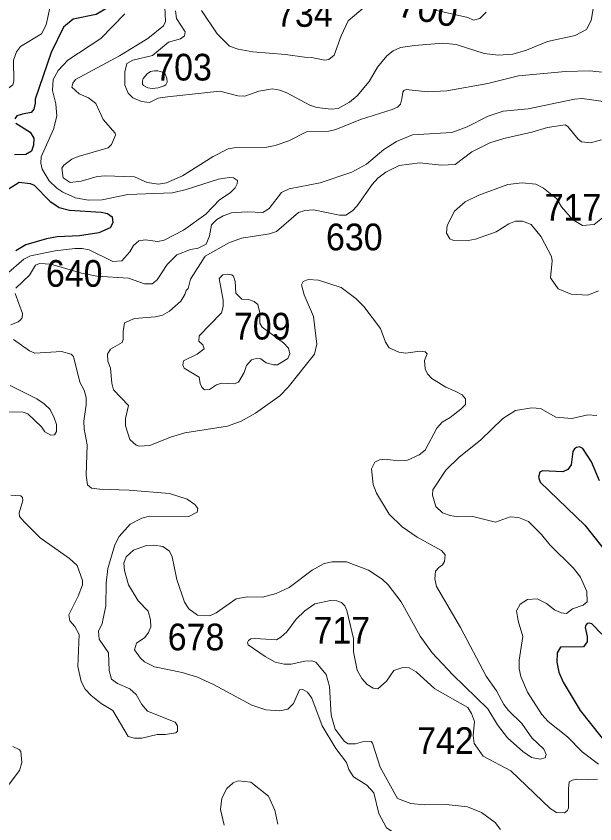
# Model space of a CAD drawing. Extents: x 499.9 to 555.3, y 9281.5 to 9336.8.
# Drawn here: x 539.258 to 542.724, y 9294.123 to 9298.961 of the extents above; entities that cross this region are included whole.
import ezdxf
from ezdxf.enums import TextEntityAlignment as Align

# ---------------------------------------------------------------- set-up
doc = ezdxf.new("R2010")
doc.units = 0
doc.header["$LTSCALE"] = 0.064
doc.layers.add('1', color=7, linetype='Continuous', lineweight=25)
doc.layers.add('2', color=7, linetype='Continuous', lineweight=13)
doc.layers.add('21', color=7, linetype='Continuous')
doc.layers.add('61', color=7, linetype='Continuous')

msp = doc.modelspace()

# ---------------------------------------------------------------- linework, layer by layer
at = {"layer": '1'}
for points in [[(540.1236, 9299.3757), (539.9621, 9299.2217), (539.8153, 9299.0169), (539.7366, 9298.9706), (539.5983, 9298.9436), (539.5418, 9298.8941)], [(539.5418, 9298.8941), (539.4669, 9298.743), (539.3715, 9298.463), (539.3707, 9298.44), (539.364, 9298.4031), (539.347, 9298.3848), (539.2948, 9298.3744), (539.2614, 9298.364), (539.2493, 9298.3452)], [(539.2566, 9298.3201), (539.3413, 9298.2665), (539.3628, 9298.2296), (539.3614, 9298.1888), (539.3496, 9298.1522), (539.3159, 9298.1329), (539.2481, 9298.1304)], [(539.1929, 9297.9144), (539.276, 9297.9675), (539.341, 9297.9593), (539.3654, 9297.9481), (539.459, 9297.8518), (539.5147, 9297.8153), (539.5775, 9297.7995), (539.7673, 9297.7867), (539.805, 9297.7785), (539.8325, 9297.7582), (539.8364, 9297.7226), (539.8205, 9297.6929), (539.7523, 9297.664), (539.6366, 9297.6453), (539.5031, 9297.6382), (539.4394, 9297.6268), (539.315, 9297.5909), (539.2554, 9297.5556)], [(542.7531, 9296.1782), (542.704, 9296.292), (542.6517, 9296.3708), (542.6317, 9296.3811), (542.6145, 9296.3773), (542.6023, 9296.3684), (542.5929, 9296.3524), (542.5828, 9296.2731), (542.5631, 9296.2444), (542.5335, 9296.231), (542.4114, 9296.2376), (542.3952, 9296.2291), (542.3865, 9296.2004), (542.3968, 9296.1696), (542.6643, 9295.9116), (542.8564, 9295.6704)], [(542.7671, 9295.2597), (542.707, 9295.3208), (542.6914, 9295.3246), (542.6789, 9295.3222), (542.6707, 9295.3127), (542.6662, 9295.2998), (542.6786, 9295.2441), (542.6785, 9295.2121), (542.6569, 9295.1823), (542.5181, 9295.1807), (542.4989, 9295.1468), (542.4974, 9295.0912), (542.5087, 9295.0308), (542.5351, 9294.9718), (542.6361, 9294.8009), (542.8839, 9294.4903)]]:
    msp.add_lwpolyline(points, dxfattribs=at)
at = {"layer": '2'}
for points in [[(542.829, 9298.6188), (542.6914, 9298.6332), (542.5481, 9298.63), (542.2673, 9298.6043), (542.0831, 9298.5577), (541.838, 9298.5128), (541.7217, 9298.5085), (541.5933, 9298.5217), (541.5804, 9298.516), (541.5748, 9298.5065), (541.569, 9298.4651), (541.561, 9298.4344), (541.5418, 9298.4157), (541.511, 9298.4012), (541.3202, 9298.3422), (541.1729, 9298.2822), (541.1298, 9298.2719), (540.9972, 9298.2683), (540.8909, 9298.2146), (540.8093, 9298.1859), (540.7589, 9298.1763), (540.5749, 9298.1751), (540.5269, 9298.1652), (540.4371, 9298.1203), (540.2538, 9298.0049), (540.1576, 9297.9632), (540.1098, 9297.9554), (540.0415, 9297.9638), (539.9666, 9297.998), (539.7902, 9298.0044), (539.742, 9298.0009), (539.6475, 9297.9726), (539.5816, 9297.965), (539.5397, 9297.9919), (539.5322, 9298.0506), (539.5434, 9298.0682), (539.5904, 9298.1043), (539.6292, 9298.1207), (539.8089, 9298.1718), (539.8284, 9298.1916), (539.8521, 9298.2475), (539.8517, 9298.2592), (539.7787, 9298.3427), (539.7356, 9298.4373), (539.6919, 9298.4718), (539.6357, 9298.4949), (539.5915, 9298.5353), (539.598, 9298.5604), (539.6141, 9298.5811), (539.8768, 9298.7236), (540.0469, 9298.8263), (540.1405, 9298.9028), (540.1513, 9298.9295), (540.1449, 9299.1058)], [(539.4653, 9299.0373), (539.4381, 9298.9086), (539.4098, 9298.855), (539.283, 9298.7784), (539.2604, 9298.7468)], [(540.3675, 9298.9953), (540.462, 9298.8544), (540.5359, 9298.7817), (540.5881, 9298.7636), (540.6764, 9298.7479), (540.8717, 9298.7322), (540.9849, 9298.7146), (541.0246, 9298.7126), (541.0368, 9298.712), (541.1063, 9298.6982), (541.1303, 9298.7007), (541.1627, 9298.7274), (541.2041, 9298.8436), (541.2463, 9298.9321), (541.3863, 9299.0517)], [(539.9077, 9298.9739), (539.765, 9298.8263), (539.5672, 9298.6967), (539.5089, 9298.6349), (539.4797, 9298.5813), (539.4749, 9298.5156), (539.4958, 9298.4357), (539.5017, 9298.3611), (539.4809, 9298.2839), (539.4082, 9298.1191), (539.4064, 9298.0809), (539.4127, 9298.0435), (539.4554, 9297.9753), (539.501, 9297.9309), (539.5377, 9297.9071), (539.6126, 9297.8728), (539.689, 9297.8582), (539.7732, 9297.8599), (539.927, 9297.8933), (540.1934, 9297.9029), (540.2762, 9297.9221), (540.4688, 9297.9852), (540.534, 9297.9938), (540.5605, 9297.9919), (540.5833, 9297.9764), (540.5811, 9297.9561), (540.5704, 9297.9321), (540.5394, 9297.903), (540.476, 9297.8612), (540.3931, 9297.7754), (540.2594, 9297.6783), (540.1442, 9297.6193), (540.1067, 9297.6116), (540.0304, 9297.6209), (539.9933, 9297.6152), (539.961, 9297.588), (539.939, 9297.5487)], [(542.7169, 9299.0167), (542.7024, 9298.9341), (542.6735, 9298.8801), (542.607, 9298.8441), (542.4407, 9298.81), (542.3158, 9298.7574), (542.233, 9298.7336), (542.1444, 9298.7275), (542.0619, 9298.7365), (541.8943, 9298.7918), (541.8129, 9298.7985), (541.6449, 9298.7861), (541.5607, 9298.7729), (541.5169, 9298.754), (541.4782, 9298.7233), (541.4225, 9298.6548), (541.3724, 9298.5696), (541.2997, 9298.4831), (541.2551, 9298.4451), (541.1857, 9298.4075), (541.1452, 9298.4041), (541.0584, 9298.4145), (541.0172, 9298.4278), (540.8795, 9298.5014), (540.8364, 9298.5183), (540.7942, 9298.5248), (540.7123, 9298.5124), (540.6269, 9298.4821), (540.5864, 9298.4839), (540.4779, 9298.5107), (540.1647, 9298.4779), (540.1091, 9298.4702), (540.0564, 9298.4434), (540.0087, 9298.4488), (539.9559, 9298.4717), (539.9285, 9298.5), (539.9094, 9298.5475), (539.9094, 9298.6277), (539.9208, 9298.6779), (539.9563, 9298.6965), (540.0747, 9298.7257), (540.1705, 9298.8056), (540.2427, 9298.8242), (540.2667, 9298.8428), (540.2702, 9298.8679), (540.2184, 9298.9468), (540.2121, 9298.9936)], [(541.76, 9298.9987), (541.9644, 9298.9532), (541.998, 9298.9377), (542.0351, 9298.9459), (542.0733, 9298.9844)], [(539.2604, 9298.7468), (539.2409, 9298.6977), (539.2441, 9298.5709), (539.2376, 9298.5496), (539.1621, 9298.4908), (539.146, 9298.4519)], [(540.395, 9297.5961), (540.4151, 9297.6441), (540.4281, 9297.711), (540.4592, 9297.7435), (540.4976, 9297.7654), (540.5478, 9297.7819), (540.6407, 9297.7881), (540.7344, 9297.7855), (540.7724, 9297.8094), (540.8469, 9297.9051), (540.8937, 9297.9267), (541.0783, 9297.9634), (541.2692, 9298.0272), (541.356, 9298.0751), (541.4609, 9298.1615), (541.5353, 9298.2109), (541.6317, 9298.25), (541.8677, 9298.2642), (541.9601, 9298.2971), (542.0859, 9298.3623), (542.1757, 9298.3913), (542.325, 9298.4066), (542.6019, 9298.4638), (542.6482, 9298.4676), (542.7882, 9298.4472)], [(541.858, 9296.5567), (541.9223, 9296.6068), (541.949, 9296.6353), (541.949, 9296.668), (541.93, 9296.6919), (541.8908, 9296.7127), (541.8326, 9296.7389), (541.7468, 9296.7899), (541.721, 9296.8193), (541.707, 9296.849), (541.7048, 9296.8976), (541.72, 9296.9375), (541.7087, 9296.9499), (541.6759, 9296.954), (541.5914, 9296.9416), (541.5501, 9296.9484), (541.492, 9296.9745), (541.4711, 9297.0076), (541.4407, 9297.0903), (541.3407, 9297.2209), (541.2924, 9297.2692), (541.2041, 9297.3347), (541.0688, 9297.3797), (541.0068, 9297.3835), (540.9764, 9297.3711), (540.9663, 9297.3514), (540.9824, 9297.2916), (541.039, 9297.1618), (541.0583, 9296.9955), (541.0455, 9296.937), (540.8865, 9296.7392), (540.8363, 9296.6858), (540.6908, 9296.5826), (540.6057, 9296.5353), (540.5237, 9296.5053), (540.2683, 9296.4653), (540.1832, 9296.44), (540.0581, 9296.3891), (539.9937, 9296.3844), (539.9763, 9296.3909), (539.9384, 9296.4253), (539.9128, 9296.5078), (539.9128, 9296.5506), (539.9311, 9296.6282), (539.8405, 9296.7235), (539.8298, 9296.7631), (539.8232, 9296.8522), (539.8076, 9296.8937), (539.8048, 9296.9356), (539.8236, 9296.9666), (539.8932, 9297.0052), (539.8996, 9297.0249), (539.8985, 9297.071), (539.907, 9297.1231), (539.9674, 9297.1499), (540.0932, 9297.1594), (540.1346, 9297.1704), (540.1757, 9297.1934), (540.2445, 9297.2545), (540.2689, 9297.2932), (540.2757, 9297.3169), (540.2881, 9297.3304), (540.3023, 9297.3863), (540.3907, 9297.5225), (540.5326, 9297.603), (540.608, 9297.6316), (540.7751, 9297.6561), (540.8165, 9297.6705), (540.9481, 9297.7843), (540.986, 9297.796), (541.0385, 9297.8002), (541.1953, 9297.768), (541.232, 9297.7682), (541.2732, 9297.7945), (541.3014, 9297.8242), (541.3906, 9297.953), (541.4245, 9297.9902), (541.4729, 9298.0272), (541.5519, 9298.0665), (541.6752, 9298.0825), (541.8041, 9298.0682), (541.8884, 9298.0715), (541.9873, 9298.1489), (542.0962, 9298.2019), (542.1789, 9298.2289), (542.3468, 9298.2654), (542.44, 9298.2934), (542.5469, 9298.31), (542.5622, 9298.3008), (542.6219, 9298.2253), (542.6438, 9298.208), (542.6987, 9298.202), (542.7646, 9298.2194)], [(542.7809, 9297.7617), (542.7208, 9297.7134), (542.6508, 9297.7071), (542.5898, 9297.7437), (542.524, 9297.8184), (542.4965, 9297.8664), (542.4166, 9297.9308), (542.3699, 9297.955), (542.2889, 9297.963), (542.2036, 9297.9517), (542.0286, 9297.888), (541.9472, 9297.849), (541.8835, 9297.7936), (541.8387, 9297.7061), (541.8355, 9297.6609), (541.8555, 9297.6265), (541.8728, 9297.6182), (541.9649, 9297.6178), (542.0088, 9297.6246), (542.1327, 9297.6681), (542.2083, 9297.7168), (542.249, 9297.7321), (542.2903, 9297.7322), (542.3428, 9297.712), (542.402, 9297.6388), (542.4651, 9297.5206), (542.4684, 9297.4944), (542.4592, 9297.3926), (542.5044, 9297.3279), (542.5832, 9297.2964), (542.6823, 9297.2891), (542.7458, 9297.3149)], [(539.6101, 9297.57), (539.4906, 9297.5554), (539.3426, 9297.5247), (539.3029, 9297.5056), (539.1986, 9297.4131)], [(539.939, 9297.5487), (539.8916, 9297.4955), (539.836, 9297.4915), (539.6946, 9297.5613), (539.6533, 9297.5697), (539.6101, 9297.57)], [(540.1029, 9297.3818), (540.1614, 9297.4735), (540.2201, 9297.5308), (540.3023, 9297.563), (540.3486, 9297.5718), (540.395, 9297.5961)], [(539.255, 9297.3311), (539.3378, 9297.4094), (539.3743, 9297.469), (539.3983, 9297.4792), (539.4656, 9297.4757), (539.6491, 9297.4219), (539.7403, 9297.4036), (539.9313, 9297.3907), (540.0264, 9297.3571), (540.0716, 9297.3571), (540.1029, 9297.3818)], [(539.2264, 9297.1128), (539.2703, 9297.1306), (539.2807, 9297.1404), (539.2935, 9297.1544), (539.2961, 9297.1794), (539.2508, 9297.299)], [(539.2249, 9296.0915), (539.2851, 9296.0879), (539.296, 9296.0771), (539.2981, 9296.0587), (539.2752, 9295.986), (539.278, 9295.9645), (539.3072, 9295.9295), (539.4007, 9295.8364), (539.5777, 9295.7116), (539.6227, 9295.6711), (539.6544, 9295.5798), (539.6544, 9295.5545), (539.6295, 9295.4875), (539.5723, 9295.3738), (539.5786, 9295.3388), (539.61, 9295.3051), (539.6353, 9295.2576), (539.6278, 9295.0658), (539.6478, 9294.976), (539.6708, 9294.9298), (539.7079, 9294.8909), (539.7675, 9294.8435), (539.8365, 9294.8016), (539.9293, 9294.6463), (539.9674, 9294.6369), (540.0104, 9294.6369), (540.1028, 9294.6573), (540.1512, 9294.6576), (540.2141, 9294.6685), (540.2243, 9294.6789), (540.2244, 9294.7103), (540.211, 9294.731), (540.0442, 9294.7969), (540.0112, 9294.8374), (539.9765, 9294.8971), (539.9393, 9294.9315), (539.8655, 9294.9643), (539.8289, 9294.9898), (539.814, 9295.041), (539.8109, 9295.1464), (539.754, 9295.2282), (539.7519, 9295.2766), (539.7726, 9295.322), (539.7947, 9295.4294), (539.7964, 9295.5639), (539.8073, 9295.6514), (539.8486, 9295.7946), (539.8756, 9295.8448), (539.9412, 9295.9179), (540.0113, 9295.9545), (540.0565, 9295.9657), (540.2913, 9295.9643), (540.3411, 9295.9891), (540.3466, 9296.0118), (540.3279, 9296.0354), (540.2817, 9296.0675), (540.1754, 9296.1022), (539.9356, 9296.1217), (539.7565, 9296.1266), (539.7097, 9296.1344), (539.6841, 9296.1532), (539.677, 9296.2117), (539.6833, 9296.3939), (539.6645, 9296.4887), (539.6627, 9296.5353), (539.6769, 9296.6326), (539.6769, 9296.6764), (539.6644, 9296.721), (539.6382, 9296.7681), (539.6009, 9296.9223), (539.5865, 9296.937), (539.5297, 9296.9525), (539.3691, 9296.9417), (539.338, 9296.9552), (539.242, 9297.0232)], [(539.2212, 9296.7478), (539.3816, 9296.6687), (539.4255, 9296.639), (539.4614, 9296.6044), (539.4861, 9296.5555), (539.4986, 9296.5148), (539.4984, 9296.4729), (539.4867, 9296.452), (539.4663, 9296.4516), (539.4304, 9296.4704), (539.4095, 9296.5004), (539.3268, 9296.5784), (539.3005, 9296.5895), (539.1995, 9296.5915)], [(542.7358, 9296.5686), (542.6819, 9296.572), (542.5871, 9296.5517), (542.4902, 9296.5584), (542.3985, 9296.6101), (542.3474, 9296.6149), (542.2486, 9296.5996), (542.1726, 9296.5514), (542.0388, 9296.4208), (541.9109, 9296.3201), (541.8309, 9296.2416), (541.7532, 9296.1229), (541.7508, 9296.0923), (541.7726, 9296.0235), (541.812, 9295.9862), (541.8567, 9295.9693), (541.9019, 9295.9626), (541.9929, 9295.9638), (542.1293, 9295.9295), (542.2171, 9295.9624), (542.2666, 9295.9587), (542.3273, 9295.9345), (542.4049, 9295.8559), (542.4546, 9295.7945), (542.5974, 9295.6553), (542.6375, 9295.6006), (542.6756, 9295.5154), (542.6779, 9295.4528), (542.6546, 9295.4327), (542.5896, 9295.4102), (542.5537, 9295.3835), (542.5228, 9295.3866), (542.4829, 9295.4048), (542.435, 9295.4428), (542.3786, 9295.4705), (542.3212, 9295.466), (542.2773, 9295.4382), (542.2555, 9295.3982), (542.2653, 9295.3385), (542.2919, 9295.2442), (542.2715, 9295.1034), (542.2716, 9295.052), (542.2811, 9295.0053), (542.3215, 9294.9121), (542.4069, 9294.7785), (542.4447, 9294.7355), (542.5614, 9294.6442), (542.6485, 9294.5541), (542.7466, 9294.4797)], [(541.6015, 9296.3014), (541.6727, 9296.3329), (541.7088, 9296.3604), (541.7768, 9296.4931), (541.8104, 9296.5295), (541.858, 9296.5567)], [(541.2777, 9294.4036), (541.2515, 9294.4483), (541.2362, 9294.491), (541.1734, 9294.5733), (541.09, 9294.7108), (541.0297, 9294.8755), (541.002, 9294.9124), (540.974, 9294.9277), (540.9541, 9294.9254), (540.9185, 9294.8445), (540.8848, 9294.8105), (540.8381, 9294.7992), (540.7543, 9294.806), (540.6702, 9294.834), (540.4395, 9294.9574), (540.343, 9295.0009), (540.2524, 9295.03), (540.086, 9295.0641), (540.0266, 9295.0925), (540.0017, 9295.1159), (539.9668, 9295.1642), (539.9787, 9295.2052), (540.0291, 9295.2391), (540.0509, 9295.2687), (540.0636, 9295.3029), (540.0619, 9295.3442), (540.049, 9295.3975), (539.9894, 9295.4591), (539.9304, 9295.5536), (539.9062, 9295.6395), (539.9032, 9295.684), (539.9175, 9295.7221), (539.9613, 9295.763), (540.0391, 9295.7904), (540.082, 9295.7921), (540.1353, 9295.7841), (540.1766, 9295.757), (540.1931, 9295.7219), (540.2194, 9295.5862), (540.2663, 9295.4511), (540.293, 9295.4104), (540.343, 9295.3721), (540.4178, 9295.369), (540.4561, 9295.3861), (540.5754, 9295.4708), (540.6439, 9295.4818), (540.7324, 9295.4806), (540.815, 9295.5018), (540.8929, 9295.5393), (541.0315, 9295.6432), (541.1023, 9295.6821), (541.1509, 9295.6923), (541.2375, 9295.6917), (541.3679, 9295.6422), (541.4499, 9295.5885), (541.4852, 9295.5548), (541.5645, 9295.4517), (541.6782, 9295.2464), (541.7498, 9295.1476), (541.8734, 9295.0156), (542.0837, 9294.8116), (542.1412, 9294.7158), (542.2015, 9294.6383), (542.2936, 9294.5553), (542.3446, 9294.5197), (542.3977, 9294.5096), (542.4267, 9294.5177), (542.4331, 9294.5382), (542.4186, 9294.5704), (542.3477, 9294.6385), (542.2865, 9294.7233), (542.2074, 9294.8009), (542.1785, 9294.838), (542.1343, 9294.9201), (542.0735, 9295.0068), (541.9194, 9295.2989), (541.7762, 9295.5441), (541.7652, 9295.591), (541.769, 9295.6368), (541.7895, 9295.6585), (541.8116, 9295.6749), (541.8229, 9295.6939), (541.8276, 9295.7332), (541.8059, 9295.7606), (541.6591, 9295.8396), (541.5693, 9295.9025), (541.4925, 9295.9775), (541.4169, 9296.1035), (541.397, 9296.1548), (541.3865, 9296.2493), (541.4072, 9296.2902), (541.435, 9296.3028), (541.466, 9296.3078), (541.5479, 9296.2969), (541.6015, 9296.3014)], [(541.3959, 9294.9362), (541.3609, 9294.9569), (541.3291, 9294.9934), (541.3006, 9295.0429), (541.2783, 9295.1539), (541.2777, 9295.233), (541.2392, 9295.4003), (541.2271, 9295.4281), (541.2063, 9295.4484), (541.1786, 9295.4596), (541.1405, 9295.4611), (541.0468, 9295.4401), (540.9877, 9295.3987), (540.9359, 9295.3482), (540.8788, 9295.2737), (540.8441, 9295.2405), (540.8179, 9295.2249), (540.6886, 9295.2338), (540.6641, 9295.2311), (540.6496, 9295.2211), (540.6439, 9295.209), (540.6468, 9295.195), (540.7497, 9295.1258), (540.8087, 9295.0905), (540.8624, 9295.0798), (540.9049, 9295.0793), (540.9867, 9295.098), (541.029, 9295.0983), (541.052, 9295.0918), (541.1155, 9295.0172), (541.1346, 9294.9463), (541.1444, 9294.7737), (541.1692, 9294.6893), (541.224, 9294.6163), (541.2473, 9294.6023), (541.29, 9294.6019), (541.3323, 9294.6147), (541.3845, 9294.6161), (541.3927, 9294.6058), (541.4373, 9294.4618), (541.5421, 9294.2748), (541.6226, 9294.2452), (541.7046, 9294.2374), (541.8337, 9294.2388), (541.9606, 9294.2248), (542.0459, 9294.1906), (542.1269, 9294.1301), (542.1598, 9294.0893)], [(541.6123, 9295.0567), (541.5742, 9295.0584), (541.5202, 9295.0408), (541.4754, 9294.9775), (541.4234, 9294.9319), (541.3959, 9294.9362)], [(542.7404, 9294.3909), (542.6879, 9294.3893), (542.6136, 9294.39), (542.5898, 9294.3842), (542.5709, 9294.3754), (542.5657, 9294.332), (542.5673, 9294.2181), (542.5595, 9294.202), (542.542, 9294.1886), (542.4941, 9294.1898), (542.4565, 9294.2146), (542.2218, 9294.4413), (542.0548, 9294.5288), (542.0006, 9294.6041), (541.9944, 9294.6523), (542.0036, 9294.7354), (541.9862, 9294.7832), (541.9628, 9294.8191), (541.7649, 9294.9308), (541.6545, 9295.0334), (541.6123, 9295.0567)], [(539.1729, 9294.3047), (539.2778, 9294.4429), (539.2916, 9294.4897), (539.2855, 9294.5563), (539.2755, 9294.5682), (539.2384, 9294.587)], [(540.5044, 9294.1146), (540.4825, 9294.2084), (540.4897, 9294.2761), (540.5202, 9294.3337), (540.5571, 9294.3677), (540.5881, 9294.3804), (540.6636, 9294.3723), (540.7686, 9294.2895), (540.8082, 9294.2047), (540.826, 9294.1211)], [(541.5391, 9294.0569), (541.4767, 9294.0996), (541.4309, 9294.1849), (541.4, 9294.3095), (541.3578, 9294.3553), (541.2777, 9294.4036)]]:
    msp.add_lwpolyline(points, dxfattribs=at)
for points in [[(540.0858, 9298.6337), (540.0628, 9298.6287), (540.0428, 9298.6157), (540.0188, 9298.5877), (540.0138, 9298.5707), (540.0148, 9298.5537), (540.0208, 9298.5448), (540.0458, 9298.5318), (540.0728, 9298.5268), (540.1087, 9298.5308), (540.1447, 9298.5438), (540.1547, 9298.5497), (540.1627, 9298.5657), (540.1607, 9298.5897), (540.1497, 9298.6137), (540.1347, 9298.6257), (540.1067, 9298.6327)], [(540.6245, 9296.8264), (540.6369, 9296.8682), (540.6672, 9296.9023), (540.6958, 9296.9097), (540.7228, 9296.9082), (540.7556, 9296.8852), (540.7996, 9296.8725), (540.8228, 9296.8725), (540.8854, 9296.9096), (540.8975, 9296.9385), (540.8888, 9296.9713), (540.8587, 9297.0031), (540.7304, 9297.0975), (540.7177, 9297.1209), (540.7177, 9297.1841), (540.7049, 9297.2341), (540.6827, 9297.2516), (540.6485, 9297.2641), (540.6098, 9297.2648), (540.5737, 9297.3013), (540.5695, 9297.371), (540.5587, 9297.4029), (540.5487, 9297.4117), (540.5247, 9297.4149), (540.4952, 9297.4107), (540.4728, 9297.3903), (540.4982, 9297.2597), (540.4981, 9297.2215), (540.4883, 9297.1829), (540.3537, 9297.0463), (540.3522, 9297.0133), (540.3752, 9296.9927), (540.384, 9296.9674), (540.3417, 9296.9365), (540.2601, 9296.8966), (540.2567, 9296.8724), (540.2641, 9296.853), (540.3542, 9296.7984), (540.3606, 9296.7608), (540.3707, 9296.7376), (540.3869, 9296.7234), (540.4158, 9296.7239), (540.4569, 9296.7534), (540.4879, 9296.7628), (540.5642, 9296.7585), (540.5897, 9296.7676)]]:
    msp.add_lwpolyline(points, close=True, dxfattribs=at)

# ---------------------------------------------------------------- texts
at = {"layer": '21', "width": 0.95}
for s, p in [('734', (540.8149, 9298.8971)), ('703', (540.0909, 9298.5754)), ('717', (542.4238, 9297.7364)), ('630', (541.1137, 9297.5583)), ('640', (539.4358, 9297.3399)), ('709', (540.5621, 9297.0238)), ('717', (541.039, 9295.2023)), ('678', (540.1656, 9295.1621)), ('742', (541.6596, 9294.5415))]:
    msp.add_text(s, height=0.16, dxfattribs=at).set_placement(p)
at = {"layer": '61'}
msp.add_text('700', height=0.16, rotation=348.821, dxfattribs=at).set_placement((541.7097, 9298.9271), align=Align.CENTER)

doc.saveas('drawing.dxf')
